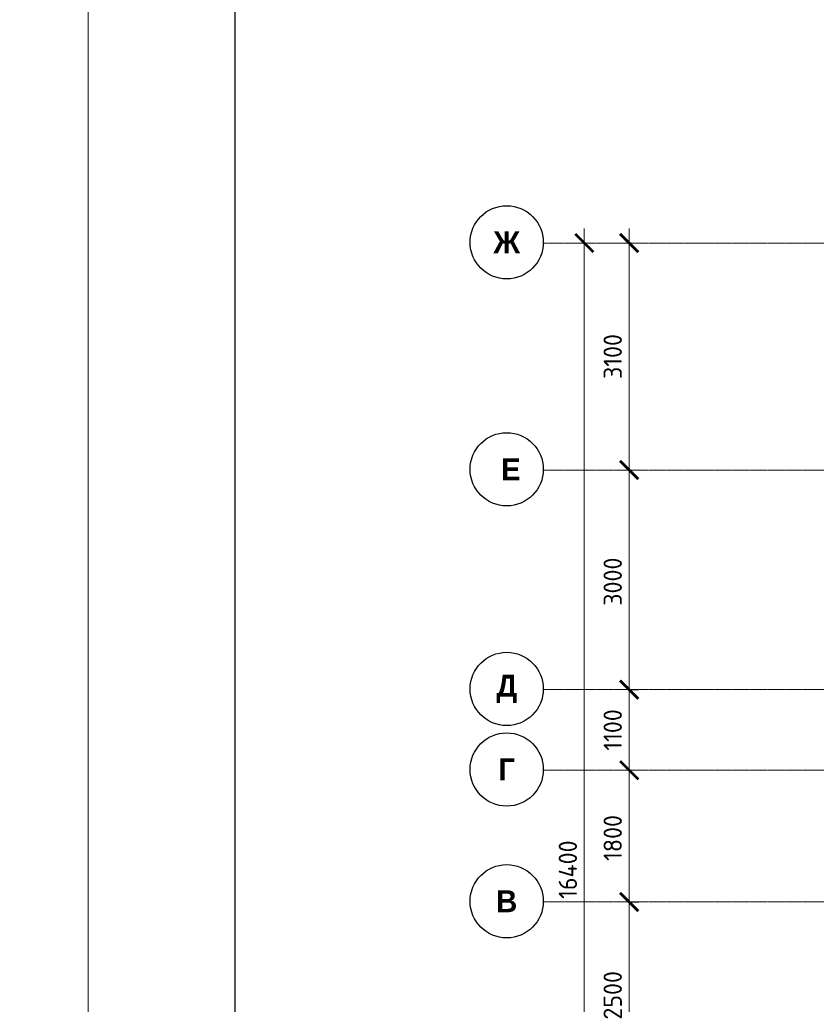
# Model space of a CAD drawing. Header units: millimetres. Extents: x -42044588 to 856694, y -806701 to 941911.
# Tile 1006 of 1056: x -107777 to -96895, y -38263 to -24816. Entities that reach past the tile are written whole.
import ezdxf

# ---------------------------------------------------------------- set-up
doc = ezdxf.new("R2010")
doc.units = ezdxf.units.MM
doc.linetypes.add('______5', pattern=[1100, 800, -100, 100, -100])
doc.linetypes.add('осевая', pattern=[50.8, 31.75, -6.35, 6.35, -6.35])
for name, color, linetype, lineweight in [('Оси', 40, '______5', 18), ('Перекрытие ж_бетон', 1, 'Continuous', 30), ('ТОНКИЕ', 7, 'Continuous', 9)]:
    doc.layers.add(name, color=color, linetype=linetype, lineweight=lineweight)
doc.layers.add('ТОЛСТЫЕ_ОСНОВНЫЕ', color=6, linetype='Continuous')
doc.styles.add('Century Gothic', font='GOTHIC.TTF')
doc.styles.add('GOST-2.304_Type-B', font='GOST_Common.ttf')
doc.styles.add('ГОСТ', font='GOST_Common.ttf')
doc.dimstyles.new('СПДС', dxfattribs={"dimscale": 100, "dimtxt": 2.5, "dimasz": 2, "dimexe": 1.25, "dimexo": 0, "dimtad": 1, "dimdec": 0, "dimrnd": 5, "dimtxsty": 'GOST-2.304_Type-B', "dimblk": 'ARCHTICK', "dimcen": 2.5, "dimdle": 2, "dimclrd": 1, "dimclre": 1, "dimclrt": 1, "dimadec": 0, "dimazin": 2, "dimtfac": 0.75, "dimtdec": 0, "dimtmove": 1, "dimatfit": 3, "dimfxl": 0, "dimtolj": 1, "dimarcsym": 0})

# ---------------------------------------------------------------- blocks, each defined once
blk = doc.blocks.new('_ArchTick')
at = {"color": 0, "linetype": 'ByBlock', "const_width": 0.15}
blk.add_lwpolyline([(-0.5, -0.5), (0.5, 0.5)], dxfattribs=at)
blk = doc.blocks.new('*D6688')
at = {"color": 1, "lineweight": 0, "transparency": 16777216}
for p, q in [((979756, -14893), (979756, 1907)), ((979756, 1707), (979881, 1707)), ((979756, -14693), (979881, -14693))]:
    blk.add_line(p, q, dxfattribs=at)
at = {"layer": 'DEFPOINTS', "color": 0, "transparency": 16777216}
for p in [(979756, 1707), (979756, 1707), (979756, -14693)]:
    blk.add_point(p, dxfattribs=at)
at = {"color": 1, "lineweight": 0, "transparency": 16777216, "xscale": 250, "yscale": 250, "zscale": 250}
for p, rotation in [((979756, 1707), 90), ((979756, -14693), 270)]:
    blk.add_blockref('_ArchTick', p, dxfattribs=dict(at, rotation=rotation))
at = {"color": 1, "lineweight": 0, "transparency": 16777216, "insert": (979531, -6851), "char_height": 250, "width": 104166.67, "attachment_point": 5, "rotation": 90, "style": 'GOST-2.304_Type-B'}
blk.add_mtext('\\A1;16400', dxfattribs=at)
blk = doc.blocks.new('NSY101')
at = {"color": 0, "linetype": 'ByBlock', "lineweight": -2}
blk.add_circle((0, 0), 50, dxfattribs=at)
blk = doc.blocks.new('СЛОЖНЫЙ_ОБЪЕКТ_25')
at = {"layer": 'Оси', "color": 16, "linetype": 'Continuous', "lineweight": 25, "transparency": 33554687, "xscale": 9.999999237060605, "yscale": 9.999999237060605, "zscale": 9.999999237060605}
blk.add_blockref('NSY101', (-12319, -12597), dxfattribs=at)
at = {"layer": 'Оси', "color": 16, "linetype": 'Continuous', "lineweight": 25, "transparency": 33554687, "insert": (-12319, -12597), "char_height": 300, "width": 390, "attachment_point": 5, "style": 'Century Gothic'}
blk.add_mtext('\\A1;{\\fCentury Gothic|i0|b1;\\H300.000000;\\W1.000000;\\C16;В}\\P', dxfattribs=at)
blk = doc.blocks.new('СЛОЖНЫЙ_ОБЪЕКТ_26')
at = {"layer": 'Оси', "color": 16, "linetype": 'Continuous', "lineweight": 25, "transparency": 33554687, "xscale": 9.999999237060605, "yscale": 9.999999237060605, "zscale": 9.999999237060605}
blk.add_blockref('NSY101', (-12319, -10797), dxfattribs=at)
at = {"layer": 'Оси', "color": 16, "linetype": 'Continuous', "lineweight": 25, "transparency": 33554687, "insert": (-12319, -10797), "char_height": 300, "width": 345, "attachment_point": 5, "style": 'Century Gothic'}
blk.add_mtext('\\A1;{\\fCentury Gothic|i0|b1;\\H300.000000;\\W1.000000;\\C16;Г}\\P', dxfattribs=at)
blk = doc.blocks.new('СЛОЖНЫЙ_ОБЪЕКТ_27')
at = {"layer": 'Оси', "color": 16, "linetype": 'Continuous', "lineweight": 25, "transparency": 33554687, "xscale": 9.999999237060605, "yscale": 9.999999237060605, "zscale": 9.999999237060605}
blk.add_blockref('NSY101', (-12319, -9697), dxfattribs=at)
at = {"layer": 'Оси', "color": 16, "linetype": 'Continuous', "lineweight": 25, "transparency": 33554687, "insert": (-12319, -9697), "char_height": 300, "width": 470, "attachment_point": 5, "style": 'Century Gothic'}
blk.add_mtext('\\A1;{\\fCentury Gothic|i0|b1;\\H300.000000;\\W1.000000;\\C16;Д}\\P', dxfattribs=at)
blk = doc.blocks.new('СЛОЖНЫЙ_ОБЪЕКТ_28')
at = {"layer": 'Оси', "color": 16, "linetype": 'Continuous', "lineweight": 25, "transparency": 33554687, "xscale": 9.999999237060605, "yscale": 9.999999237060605, "zscale": 9.999999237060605}
blk.add_blockref('NSY101', (-12319, -3597), dxfattribs=at)
at = {"layer": 'Оси', "color": 16, "linetype": 'Continuous', "lineweight": 25, "transparency": 33554687, "insert": (-12319, -3597), "char_height": 300, "width": 540, "attachment_point": 5, "style": 'Century Gothic'}
blk.add_mtext('\\A1;{\\fCentury Gothic|i0|b1;\\H300.000000;\\W1.000000;\\C16;Ж}\\P', dxfattribs=at)
blk = doc.blocks.new('СЛОЖНЫЙ_ОБЪЕКТ_62')
at = {"layer": 'Оси', "color": 16, "linetype": 'Continuous', "lineweight": 25, "transparency": 33554687, "xscale": 9.999999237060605, "yscale": 9.999999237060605, "zscale": 9.999999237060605}
blk.add_blockref('NSY101', (-12319, -6697), dxfattribs=at)
at = {"layer": 'Оси', "color": 16, "linetype": 'Continuous', "lineweight": 25, "transparency": 33554687, "insert": (-12319, -6697), "char_height": 300, "width": 480, "attachment_point": 5, "style": 'Century Gothic'}
blk.add_mtext('\\A1;{\\fCentury Gothic|i0|b1;\\H300.000000;\\W1.000000;\\C16; Е}\\P', dxfattribs=at)
blk = doc.blocks.new('*D6691')
at = {"color": 1, "lineweight": 0, "transparency": 16777216}
for p, q in [((980369, -9993), (980369, -7093)), ((980369, -7293), (980494, -7293)), ((980369, -9793), (980494, -9793))]:
    blk.add_line(p, q, dxfattribs=at)
at = {"layer": 'DEFPOINTS', "color": 0, "transparency": 16777216}
for p in [(980369, -7293), (980369, -7293), (980369, -9793)]:
    blk.add_point(p, dxfattribs=at)
at = {"color": 1, "lineweight": 0, "transparency": 16777216, "xscale": 250, "yscale": 250, "zscale": 250}
for p, rotation in [((980369, -7293), 90), ((980369, -9793), 270)]:
    blk.add_blockref('_ArchTick', p, dxfattribs=dict(at, rotation=rotation))
at = {"color": 1, "lineweight": 0, "transparency": 16777216, "insert": (980144, -8568), "char_height": 250, "width": 83333.33, "attachment_point": 5, "rotation": 90, "style": 'GOST-2.304_Type-B'}
blk.add_mtext('\\A1;2500', dxfattribs=at)
blk = doc.blocks.new('*D6692')
at = {"color": 1, "lineweight": 0, "transparency": 16777216}
for p, q in [((980369, -7493), (980369, -5293)), ((980369, -5493), (980494, -5493)), ((980369, -7293), (980494, -7293))]:
    blk.add_line(p, q, dxfattribs=at)
at = {"layer": 'DEFPOINTS', "color": 0, "transparency": 16777216}
for p in [(980369, -5493), (980369, -5493), (980369, -7293)]:
    blk.add_point(p, dxfattribs=at)
at = {"color": 1, "lineweight": 0, "transparency": 16777216, "xscale": 250, "yscale": 250, "zscale": 250}
for p, rotation in [((980369, -5493), 90), ((980369, -7293), 270)]:
    blk.add_blockref('_ArchTick', p, dxfattribs=dict(at, rotation=rotation))
at = {"color": 1, "lineweight": 0, "transparency": 16777216, "insert": (980144, -6418), "char_height": 250, "width": 83333.33, "attachment_point": 5, "rotation": 90, "style": 'GOST-2.304_Type-B'}
blk.add_mtext('\\A1;1800', dxfattribs=at)
blk = doc.blocks.new('*D6693')
at = {"color": 1, "lineweight": 0, "transparency": 16777216}
for p, q in [((980369, -5693), (980369, -4193)), ((980369, -4393), (980494, -4393)), ((980369, -5493), (980494, -5493))]:
    blk.add_line(p, q, dxfattribs=at)
at = {"layer": 'DEFPOINTS', "color": 0, "transparency": 16777216}
for p in [(980369, -4393), (980369, -4393), (980369, -5493)]:
    blk.add_point(p, dxfattribs=at)
at = {"color": 1, "lineweight": 0, "transparency": 16777216, "xscale": 250, "yscale": 250, "zscale": 250}
for p, rotation in [((980369, -4393), 90), ((980369, -5493), 270)]:
    blk.add_blockref('_ArchTick', p, dxfattribs=dict(at, rotation=rotation))
at = {"color": 1, "lineweight": 0, "transparency": 16777216, "insert": (980144, -4943), "char_height": 250, "width": 83333.33, "attachment_point": 5, "rotation": 90, "style": 'GOST-2.304_Type-B'}
blk.add_mtext('\\A1;1100', dxfattribs=at)
blk = doc.blocks.new('*D6694')
at = {"color": 1, "lineweight": 0, "transparency": 16777216}
for p, q in [((980369, -4593), (980369, -1193)), ((980369, -1393), (980494, -1393)), ((980369, -4393), (980494, -4393))]:
    blk.add_line(p, q, dxfattribs=at)
at = {"layer": 'DEFPOINTS', "color": 0, "transparency": 16777216}
for p in [(980369, -1393), (980369, -1393), (980369, -4393)]:
    blk.add_point(p, dxfattribs=at)
at = {"color": 1, "lineweight": 0, "transparency": 16777216, "xscale": 250, "yscale": 250, "zscale": 250}
for p, rotation in [((980369, -1393), 90), ((980369, -4393), 270)]:
    blk.add_blockref('_ArchTick', p, dxfattribs=dict(at, rotation=rotation))
at = {"color": 1, "lineweight": 0, "transparency": 16777216, "insert": (980144, -2918), "char_height": 250, "width": 83333.33, "attachment_point": 5, "rotation": 90, "style": 'GOST-2.304_Type-B'}
blk.add_mtext('\\A1;3000', dxfattribs=at)
blk = doc.blocks.new('*D6695')
at = {"color": 1, "lineweight": 0, "transparency": 16777216}
for p, q in [((980369, -1593), (980369, 1907)), ((979945, 1707), (980494, 1707)), ((980369, -1393), (980494, -1393))]:
    blk.add_line(p, q, dxfattribs=at)
at = {"layer": 'DEFPOINTS', "color": 0, "transparency": 16777216}
for p in [(979945, 1707), (980369, 1707), (980369, -1393)]:
    blk.add_point(p, dxfattribs=at)
at = {"color": 1, "lineweight": 0, "transparency": 16777216, "xscale": 250, "yscale": 250, "zscale": 250}
for p, rotation in [((980369, 1707), 90), ((980369, -1393), 270)]:
    blk.add_blockref('_ArchTick', p, dxfattribs=dict(at, rotation=rotation))
at = {"color": 1, "lineweight": 0, "transparency": 16777216, "insert": (980144, 157), "char_height": 250, "width": 83333.33, "attachment_point": 5, "rotation": 90, "style": 'GOST-2.304_Type-B'}
blk.add_mtext('\\A1;3100', dxfattribs=at)
blk = doc.blocks.new('*U6686')
at = {"layer": 'ТОЛСТЫЕ_ОСНОВНЫЕ', "color": 6}
blk.add_lwpolyline([(20, 5), (886, 5), (886, 415), (20, 415)], close=True, dxfattribs=at)
at = {"layer": 'ТОНКИЕ'}
blk.add_lwpolyline([(0, 0), (891, 0), (891, 420), (0, 420)], close=True, dxfattribs=at)
blk = doc.blocks.new('оси2')
at = {"layer": 'Оси', "color": 16, "linetype": 'осевая', "lineweight": 0, "ltscale": 0.25, "transparency": 33554687}
for p, q in [((979200, 1707.1), (1032582.1, 1707.1)), ((979200, -1392.9), (1032582.1, -1392.9)), ((979200, -4392.9), (1032582.1, -4392.9)), ((979200, -5492.9), (1032582.1, -5492.9)), ((979200, -7292.9), (1032582.1, -7292.9))]:
    blk.add_line(p, q, dxfattribs=at)
at = {"layer": 'Оси', "color": 16, "linetype": 'Continuous', "lineweight": 25, "transparency": 33554687}
for name in ['СЛОЖНЫЙ_ОБЪЕКТ_28', 'СЛОЖНЫЙ_ОБЪЕКТ_62', 'СЛОЖНЫЙ_ОБЪЕКТ_27', 'СЛОЖНЫЙ_ОБЪЕКТ_26', 'СЛОЖНЫЙ_ОБЪЕКТ_25']:
    blk.add_blockref(name, (991015, 5314), dxfattribs=at)
at = {"lineweight": 0}
for base, p1, p2, picture, middle in [((979756.2, 1707.1), (979756.2, -14692.9), (979756.2, 1707.1), '*D6688', (979756.2, -6851.5)), ((980368.8, 1707.1), (980368.8, -1392.9), (979945.2, 1707.1), '*D6695', (980368.8, 157.1)), ((980368.8, -1392.9), (980368.8, -4392.9), (980368.8, -1392.9), '*D6694', (980368.8, -2918)), ((980368.8, -4392.9), (980368.8, -5492.9), (980368.8, -4392.9), '*D6693', (980368.8, -4942.9)), ((980368.8, -5492.9), (980368.8, -7292.9), (980368.8, -5492.9), '*D6692', (980368.8, -6418)), ((980368.8, -7292.9), (980368.8, -9792.9), (980368.8, -7292.9), '*D6691', (980368.8, -8568))]:
    dim = blk.add_linear_dim(base=base, p1=p1, p2=p2, angle=90, dimstyle='СПДС', override={"dimgap": 1, "dimlwd": 0, "dimlwe": 0}, dxfattribs=at)
    dim.commit()
    dim.dimension.update_dxf_attribs({"geometry": picture, "text_midpoint": middle, "dimtype": 160})

msp = doc.modelspace()

# ---------------------------------------------------------------- block references
at = {"xscale": 100, "yscale": 100, "zscale": 100}
msp.add_blockref('*U6686', (-106840.159, -61874.649), dxfattribs=at)
at = {"layer": 'Перекрытие ж_бетон', "color": 7, "linetype": 'Continuous', "lineweight": 30}
msp.add_blockref('оси2', (-1079820.198, -29572.922), dxfattribs=at)

# ---------------------------------------------------------------- texts
note = msp.add_mtext_dynamic_manual_height_columns('\\pi1250;{\\H1.5152x;Общие указания :\\P}1.^IНастоящий подраздел разработан в составе рабочей документации на строительство объекта {\\H2.4344x; }"Строительство жилого комплекса со встроенными помещениями общественного-делового и коммерческого {\\H1.3552x; }назначения по адресу: г. Чита, ул. 1-я Коллективная. Жилой дом со встроенными помещениями {\\H1.71569x; }общественно-делового и коммерческого назначения на первом этаже здания (поз. 3.1)" Решения рабочей {\\H1.69543x; }Документации разработаны на основании:{\\H1.68902x; }\\P-^Iзадания на проектирование, выданного заказчиком;{\\H1.60366x; }\\P-^Iрешений стадии "Проектная Документация (проект №24-04-КР.1)"{\\H1.73211x; }\\Pразработанных ООО "Комплексная проектно-сопроводительная компания", утвержденных заказчиком;{\\H1.6768x; }\\PВ соответствии с требованиями нормативных документов:{\\H1.60773x; }\\P-^IФЗ №184 "О техническом регулировании";{\\H1.63076x; }\\P-^IФЗ №123 "Технический регламент о требованиях пожарной безопасности";{\\H1.62308x; }\\P-^IСП 20.13330.2016 "Нагрузки и воздействия",{\\H1.62564x; }\\P-^IСП 63.13330.2018 "Бетонные и железобетонные конструкции. Основные положения".{\\H1.62479x; }\\P-^IСП 22.13330.2016 "Основания зданий и сооружений";{\\H1.62507x; }\\P-^IСП 45.13330.2017 "Земляные сооружения, основания и фундаменты".{\\H1.62498x; }\\P2.^IПри работах по устройству монолитных конструкций руководствоваться СП 70.13330.2012 {\\H1.62501x; }"Несущие и ограждающие конструкции".{\\H1.625x; }\\P3.^IЗа относительную отметку 0,000 принята отметка чистого пола первого этажа, {\\H1.625x; }соответствующая абсолютной отметке 648,00 в Балтийской системе высот.{\\H1.625x; }\\P4.^IПеречень видов работ, Зля которых необходимо составлять акты освидетельствования скрытых {\\H1.625x; }работ: {\\H1.625x; }\\PБетонные и железобетонные конструкции монолитные:{\\H1.625x; }\\Pармирование; защитные слои,- анкеровка арматуры; установка закладных деталей.{\\H1.625x; }\\PМонтаж сборных железобетонных и бетонных конструкций:{\\H1.625x; }\\Pсварка и антикоррозионное покрыт при отсутствии актов освиветельствования превшествующих {\\H1.625x; }скрытых работ во всех случаях.{\\H1.625x; }\\P1. Железобетонные конструкции разработаны в соответствии СП 22.13330.2016 "Основания зданий и {\\H1.62576x; }сооружений", СП 63.13330.2018 "Бетонные и железобетонные конструкции. Общие положения".{\\H1.62541x; }\\P2. Несущие конструкции здания рассчитаны и запроектированы для данных геологических условий. {\\H1.62486x; }\\P3. Арматура класса А240 и А500С по ГОСТ Р 34028-2016, материал монолитных конструкций ниже нуля - {\\H1.62505x; }бетон тяжелый класса В25 по ГОСТ 26633-2015.{\\H1.62498x; }\\P4. Работы по бетонированию монолитных конструкций вести в соответствии со СП 70.13330.2012 {\\H1.62501x; }"Несущие и ограждающие конструкции".{\\H1.625x; }\\P5. Все строительно-монтажные работы необходимо выполнять в соответствии со СНиП 12-03-2001 {\\H1.625x; }"Безопасность труда в строительстве. Часть 1. Общие требования.", Безопасность труда в строительстве. {\\H1.625x; }Часть 2. Строительное производство". Строительство здания должно производиться в соответствии с {\\H1.625x; }проектом производства работ (ППР).{\\H1.725x; }\\PПри отсутствии ППР производство строительно-монтажных работ запрещается.{\\H1.67917x; }\\P6. Бетон конструкции должны удовлетворять требованиям ГОСТ 26633-2015, ГОСТ 25192-2012.{\\H1.60694x; }\\P7. Бетон следует укладывать в бетонные конструкции горизонтальными слоями одинаковой толщины {\\H1.63102x; }без разрывов, с последовательным направлением укладки в одну сторону во всех слоях.{\\H1.62299x; }\\P8. В начальный период твердения бетон необходимо защищать от попадания атмосферных осадков или {\\H1.62567x; }потерь влаги.{\\H1.62478x; }\\P9. При перерывах в бетонировании устраивать рабочие швы бетонирования. Места рабочих швов {\\H1.62507x; }бетонирования разработать в ППР и согласовать с авторским надзором. С поверхности рабочих швов удалить {\\H1.62498x; }цементную плёнку металлическими щётками с последующей поливкой водой. В рабочем шве устанавливать {\\H1.62501x; }вертикальные сетки из проволоки ячейкой 50x50мм. Поверхность рабочих швов должна быть перпендикулярна {\\H1.625x; }поверхности плиты. При возобновлении бетонирования в шов установить гидроизоляционную прокладку {\\H1.625x; }"Пенебар". {\\H1.625x; }\\P10. Арматурные изделия изготавливать в соответствии с ГОСТ Р 57997-2017, ГОСТ 5264-80, ГОСТ {\\H1.625x; }14098-2014.{\\H1.625x; }\\P11. Плоские сетки и каркасы изготавливать с помощью контактной точечной сварки (кроме оговоренных {\\H1.725x; }случаев).{\\H1.77917x; }\\P12. Расчётные сопротивления сборных соединений и материалы для сборки принимать по табл. Г1, Г2 СП {\\H1.66111x; }52-101-2003.{\\H1.61296x; }\\P13. Стыки арматурных стержней должны иметь длину перепуска (нахлёстка) не менее указанной в {\\H1.72901x; }проекте. В неоговоренных случаях длину стыка рабочей арматуры внахлёстку без сварки принимать по п.8.3.27 {\\H1.67783x; }СП 52-101-2003. {\\H1.60739x; }\\P14. Толщина защитного слоя бетона для рабочей арматуры должна соответствовать значениям, {\\H1.63087x; }указанным в проекте. {\\H1.62304x; }\\PВ неоговоренных случаях принимать не менее 25мм.{\\H1.62565x; }\\P15. Уход за свежеуложенным бетоном начинать сразу после укладки бетонной смеси и осуществлять до {\\H1.62478x; }', width=17417.39614, gutter_width=3176.993, heights=[39809.277, 0], dxfattribs=dict(insert=(-251206.711, -20437.285), char_height=250, attachment_point=1, style='ГОСТ'))
for column, words in zip(note.columns.linked_columns, ['достижения прочности бетона не менее 70% от проектной.\\P\\pi1250;16. Распалубку плит  осуществлять по достижении прочности бетона не менее 80% от проектной.{\\H1.83475x; }\\P17. Два крайних арматурных стержня, расположенных по контуру плиты, привязать ко всем стержням в {\\H1.55574x; }местах пересечений.{\\H1.64809x; }\\P18. В процессе производства работ предусмотреть мероприятия по противопожарной защите и {\\H1.6173x; }контролю за выполнением правил пожарной безопасности на всех этапах строительства.{\\H1.62757x; }\\P19. Все работы Выполнять по проекту производства работ (ППР), согласованному с организациями, {\\H1.72414x; }ответственными за эксплуатацию существующих инженерных сетей и дорог на существующей площадке.{\\H1.67945x; }\\P20. Проект рассчитан на производство работ в период положительных температур. В случае {\\H1.60685x; }выполнения работ при отрицательных температурах необходимо выполнять требования СНиП часть 3 по {\\H1.63105x; }производству работ и ППР.{\\H1.62298x; }\\P21. При минимальной температуре воздуха до минус 15°С допускается:{\\H1.62567x; }\\P - выдерживание бетона в конструкции методом термоса, при предварительном разогреве бетонной {\\H1.62478x; }смеси, {\\H1.62507x; }\\P -форсированный электроразогрев бетона в конструкции с повторным уплотнением.{\\H1.62498x; }\\PПри минимальной температуре воздуха до минус 25°С допускается:{\\H1.62501x; }\\P -обогрев бетона в греющей опалубке с помощью низкотемпературных электронагревателей,{\\H1.625x; }\\P -электродный сквозной прогреб бетона,{\\H1.625x; }\\P -электрообогрев с помощью греющего провода.{\\H1.625x; }']):
    column.text = words

doc.saveas('drawing.dxf')
